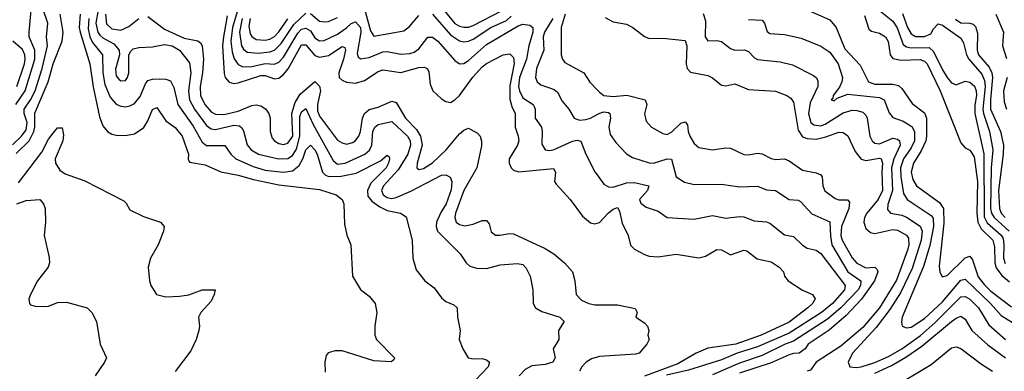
# Model space of a CAD drawing. Header units: inches. Extents: x 501365 to 657855, y 482276 to 547543.
# Tile 857 of 957: x 617442 to 621803, y 501610 to 503165. Entities that reach past the tile are written whole.
import ezdxf

# ---------------------------------------------------------------- set-up
doc = ezdxf.new("R2010")
doc.units = ezdxf.units.IN
doc.header["$MEASUREMENT"] = 0
doc.layers.add('A6510', color=7, linetype='Continuous')
doc.layers.add('A6520', color=7, linetype='Continuous')

msp = doc.modelspace()

# ---------------------------------------------------------------- linework, layer by layer
at = {"layer": 'A6510', "color": 5}
for points, elevation in [([(617424.5, 502790), (617466.8, 502850), (617508.9, 502990), (617509.7, 503030), (617484.3, 503090), (617483.5, 503110), (617499.9, 503290)], 2460), ([(617410, 502611.3), (617450.5, 502649.5), (617470, 502677.5), (617475.3, 502710), (617461.5, 502750), (617461.5, 502770), (617490.4, 502810), (617510.4, 502850), (617541.3, 502950), (617564.5, 503050), (617560.9, 503090), (617566.4, 503150), (617545.4, 503210)], 2440), ([(617789.4, 503209.4), (617779.9, 503150), (617788.3, 503110), (617796.9, 503096.9), (617810, 503084.3), (617858.6, 503058.6), (617883, 503030), (617883.6, 503010), (617866.9, 502946.9), (617870, 502917.4), (617881.9, 502901.9), (617890, 502894.6), (617910, 502896.8), (617919, 502910), (617924.8, 502930), (617925.3, 503010), (617933.6, 503026.4), (617944.3, 503035.7), (617970, 503042.2), (618030, 503044.5), (618084.1, 503055.9), (618117.2, 503050), (618150.1, 503030), (618193.9, 502973.9), (618200.4, 502930), (618189.3, 502850), (618194.1, 502810), (618216, 502770), (618270, 502697), (618290, 502682.5), (618310, 502678.9), (618390, 502698.8), (618415.3, 502695.3), (618426.6, 502686.6), (618433.7, 502673.7), (618450, 502611.5), (618466.8, 502590), (618500.2, 502570), (618589, 502549), (618630, 502550.7), (618650, 502564.4), (618667.7, 502592.3), (618683, 502650), (618683, 502737), (618690, 502757.5), (618710, 502771.8), (618741.4, 502701.4), (618830, 502542.8), (618850, 502525.4), (618883, 502530), (618970.9, 502570), (618991.6, 502588.4), (619001.7, 502610), (619006.9, 502670), (619014.7, 502690), (619030, 502702), (619090, 502714.8), (619160.3, 502650), (619171.9, 502630), (619173.2, 502610), (619161.1, 502570), (619118.8, 502501.3), (619053.4, 502430), (619044.9, 502410), (619051.3, 502390), (619070, 502378.2), (619090, 502373.6), (619110, 502378.8), (619173.8, 502406.2), (619310, 502477.1), (619330, 502479), (619349.2, 502469.2), (619356.8, 502450), (619352.5, 502412.5), (619331.5, 502350), (619307.8, 502312.2), (619288.8, 502270), (619286.3, 502250), (619292.9, 502230), (619392.9, 502130), (619419.1, 502090), (619435.2, 502075.2), (619466.7, 502066.7), (619510, 502064.3), (619570, 502080.6), (619647.1, 502087.1), (619670, 502082.4), (619686.1, 502066.1), (619703.6, 502030), (619715.5, 501970), (619716.5, 501910), (619726, 501890), (619754.2, 501874.2), (619834.8, 501850), (619854.4, 501830), (619828.2, 501790), (619830.5, 501750), (619804.4, 501710), (619814.4, 501670), (619804.2, 501650), (619770, 501639.6), (619710, 501634.2), (619681.5, 501618.5), (619653.8, 501590)], 2460), ([(618414.5, 503230), (618384.7, 503130), (618376.8, 503070), (618382.5, 503022.5), (618391.5, 502991.5), (618410, 502966.5), (618430, 502956.6), (618470, 502958.4), (618528.8, 502971.2), (618570, 502968.2), (618590, 502976.7), (618610, 502999.3), (618674.7, 503105.3), (618690, 503122.8), (618710, 503128), (618730, 503115.4), (618750, 503085), (618770, 503072.1), (618790, 503072.9), (618850, 503101.6), (618890, 503128.7), (618910, 503148.1), (618930, 503155.2), (618951.6, 503130), (618953.2, 503110), (618936.1, 503016.1), (618941.1, 503001.1), (618952.1, 502992.1), (618990, 502998.2), (619050, 503023.4), (619070, 503024.8), (619130, 503012.8), (619170, 503015.1), (619190, 503022), (619210, 503035.7), (619250, 503087.3), (619270, 503087.3), (619294.6, 503070), (619370, 502984.5), (619390.2, 502970.2), (619410, 502972.1), (619430, 502984.3), (619510, 503055.9), (619650, 503137.3), (619670, 503144.9), (619701, 503141), (619715.5, 503130), (619714.8, 503110), (619696.6, 503050), (619687.6, 502990), (619656.1, 502910), (619651.4, 502870), (619655.4, 502850), (619670, 502820.1), (619716.3, 502790), (619721.2, 502781.2), (619725.5, 502770), (619724.7, 502730), (619752.9, 502690), (619756.6, 502670), (619754.7, 502614.7), (619770, 502590.2), (619790, 502586.8), (619810, 502591.6), (619890, 502627.9), (619911.7, 502631.7), (619927.9, 502627.9), (619950.1, 502570.1), (619990, 502491.8), (620000, 502478.5)], 2540), ([(618427.7, 503170), (618415, 503110), (618425.1, 503050), (618434.1, 503034.1), (618450, 503022), (618497.8, 503017.8), (618550, 503023), (618570, 503030.7), (618599.8, 503060.2), (618656.4, 503143.6), (618710, 503193.4)], 2560), ([(618970, 503213.4), (618996.6, 503116.6), (619010, 503092.7), (619144.2, 503115.8), (619166.7, 503133.3), (619210, 503184.3)], 2560), ([(619314.8, 503214.8), (619370, 503148.4), (619390, 503136.5), (619410, 503131.5), (619430, 503132.4), (619450, 503139.5), (619576.3, 503203.7)], 2580), ([(617426.5, 502573.5), (617483.8, 502630), (617504.3, 502670), (617508.5, 502690), (617509, 502751), (617568.1, 502890), (617591, 502970), (617629.9, 503069.9), (617635.3, 503110), (617620.8, 503190)], 2420), ([(617710, 503190.3), (617705.8, 503130), (617709.3, 503110), (617753.3, 502970), (617767.8, 502867.8), (617795.9, 502735.9), (617810, 502696.1), (617830.6, 502670.6), (617850, 502659.4), (617870, 502655), (617910, 502652.3), (617950, 502659.7), (617992.1, 502687.9), (618010, 502718), (618030, 502768.1), (618050, 502776.2), (618090, 502718.1), (618130, 502687.9), (618162, 502650), (618190, 502570.4), (618188.7, 502548.7), (618194.4, 502534.4), (618263.6, 502523.6), (618332.6, 502492.6), (618410, 502478.2), (618478.2, 502458.2), (618590, 502434.1), (618770, 502414.4), (618844.2, 502390), (618870, 502370.2), (618878, 502350), (618880.5, 502260.5), (618891.6, 502211.6), (618908.6, 502168.6), (618915.8, 502030), (618952.1, 501972.1), (618990, 501941.7), (619016.5, 501910), (619023.7, 501870), (619014.9, 501810), (619014.9, 501770), (619022, 501750), (619102, 501670), (619098.8, 501661.2), (619087.5, 501652.5), (619010, 501656.5), (618870, 501701), (618839.7, 501700.3), (618808, 501692), (618800.2, 501679.8), (618793.7, 501650), (618794.4, 501605.6)], 2420), ([(617748.2, 503170), (617744.7, 503124.7), (617752.5, 503090), (617763.9, 503063.9), (617809.3, 503010), (617810.3, 502930), (617818.7, 502878.7), (617842.6, 502822.6), (617870, 502791.3), (617890, 502782.2), (617910, 502779.8), (617930, 502783.5), (617950, 502794.6), (617975.1, 502824.9), (617998.7, 502881.3), (618010, 502896.4), (618030, 502902.3), (618062.9, 502902.9), (618090, 502902), (618110, 502894.4), (618125.2, 502865.2), (618142.8, 502790), (618210, 502693.8), (618250, 502623.8), (618270, 502609.2), (618350, 502608.7), (618376.6, 502570), (618399.4, 502550), (618475.6, 502515.6), (618530, 502500.1), (618610, 502491.4), (618650, 502496.5), (618679.2, 502520.8), (618696.9, 502550), (618710, 502589.3), (618730, 502610.1), (618750, 502589.5), (618759.9, 502570), (618783.6, 502490), (618796.9, 502476.9), (618811, 502471), (618866.4, 502473.6), (618933.1, 502486.9), (619039.6, 502540.4), (619070, 502565.7), (619078.3, 502558.3), (619080.7, 502550), (619076.1, 502530), (619065.4, 502510), (618997.5, 502442.5), (618982.3, 502410), (618984.5, 502384.5), (619001.9, 502361.9), (619037.7, 502337.7), (619070, 502320.5), (619129, 502309), (619153.4, 502293.4), (619180.2, 502190), (619183.2, 502110), (619198.8, 502058.8), (619236.5, 502010), (619278.5, 501978.5), (619310, 501934.4), (619330, 501918.2), (619364.4, 501904.4), (619379.3, 501890), (619381.6, 501850), (619393.4, 501790), (619388.4, 501750), (619404.6, 501710), (619428.8, 501670), (619450, 501664.9), (619490, 501666), (619510, 501660.2), (619522.6, 501650), (619516.5, 501630), (619461.4, 501570)], 2440), ([(617822.3, 503190), (617827.1, 503147.1), (617850, 503124.8), (617890, 503118.7), (617925.5, 503134.5), (617970, 503171.1)], 2480), ([(618010, 503178.7), (618083.6, 503123.6), (618170, 503084.1), (618231.6, 503071.6), (618243.1, 503063.1), (618250.7, 503050), (618256.3, 502990), (618252.3, 502930), (618241.5, 502870), (618242.5, 502830), (618261.4, 502790), (618290, 502757.9), (618310, 502746.9), (618346.1, 502746.1), (618410, 502760.8), (618470, 502785.1), (618490, 502789.1), (618510, 502784.8), (618531.1, 502771.1), (618545.3, 502750), (618551.2, 502730), (618551.2, 502670), (618561, 502641), (618570, 502629.2), (618590, 502617), (618610, 502613.3), (618630, 502618.7), (618652.3, 502650), (618648, 502750), (618661.7, 502798.3), (618684.9, 502835.1), (618750, 502891.3), (618770, 502871.7), (618773.7, 502850), (618761.1, 502790), (618761.8, 502761.8), (618770, 502737.9), (618850, 502632.5), (618870, 502620.4), (618890, 502615.2), (618918.2, 502621.8), (618930, 502630.1), (618943.5, 502650), (618951.3, 502670), (618961, 502730), (618970, 502750.6), (618990, 502767.8), (619030, 502778.9), (619090, 502805.2), (619110, 502798.7), (619150.4, 502730), (619200.1, 502680.1), (619217.7, 502650), (619224.7, 502610), (619203.1, 502530), (619201.3, 502510), (619210, 502502.9), (619230, 502507), (619270, 502531.3), (619330.5, 502589.5), (619390, 502659.9), (619410, 502676.4), (619430, 502684.7), (619440.1, 502680.1), (619470, 502662.7), (619482, 502650), (619488, 502628), (619487.5, 502607.5), (619467.2, 502510), (619409.7, 502410.3), (619372.3, 502310), (619368.7, 502290), (619375, 502270), (619390, 502259.8), (619414.1, 502254), (619450, 502260.8), (619490, 502277), (619510, 502276.3), (619522, 502262), (619530, 502227.2), (619550, 502212.2), (619570, 502211.8), (619610, 502220.1), (619630, 502217.4), (619770, 502152.7), (619808.1, 502130), (619855.4, 502090), (619890.2, 502050), (619901.3, 502010), (619906.6, 501950), (619930, 501925), (619962.4, 501910), (619990, 501904.6), (620000, 501904.5)], 2480), ([(618361.7, 503181.7), (618344.1, 503090), (618340.8, 503050), (618347.6, 502927.6), (618351.6, 502910), (618370, 502888.2), (618390, 502883.5), (618410, 502885.3), (618510, 502918.5), (618530, 502917.7), (618570, 502902.9), (618590, 502906.4), (618610, 502922.1), (618631.6, 502948.4), (618690, 503054.3), (618710, 503054.1), (618750, 503007.2), (618770, 502999.3), (618810, 503006.2), (618870, 503046.7), (618881.7, 503041.7), (618885.5, 503030), (618877, 502990), (618855.3, 502930), (618857.7, 502910), (618870, 502897.7), (618890, 502889.2), (618930, 502885), (618970, 502896.3), (619030, 502936.3), (619050, 502943.4), (619130, 502931.2), (619210, 502953.7), (619235.1, 502955.2), (619248.3, 502948.3), (619254.3, 502934.3), (619259.5, 502879.5), (619272.3, 502850), (619310, 502815), (619330, 502802.6), (619350, 502799), (619370, 502810.1), (619390, 502829.6), (619449.4, 502910.6), (619490, 502956.1), (619510, 502971.6), (619583.1, 503010), (619613.5, 503013.5), (619630, 502997.6), (619631.8, 502971.8), (619612.5, 502872.5), (619613.7, 502813.7), (619621.9, 502781.9), (619636.7, 502750), (619636.4, 502690), (619650.1, 502650), (619652.2, 502630), (619646.3, 502610), (619610.1, 502550), (619610.2, 502530), (619619.2, 502510), (619630, 502499.2), (619652.7, 502492.7), (619806.7, 502506.7), (619815.4, 502490), (619810.2, 502450), (619817.7, 502437.7), (619880.2, 502370), (619935.6, 502295.6), (619970, 502267.3), (619990, 502262.7), (620000, 502265.4)], 2520), ([(618462.6, 503170), (618456.3, 503136.3), (618462.8, 503102.8), (618470.5, 503090.5), (618490, 503077.7), (618530, 503074), (618550, 503078.6), (618570, 503090.1), (618590, 503111.1), (618630, 503169.2)], 2580), ([(618730, 503192.2), (618770, 503158.6), (618790, 503155.2), (618810, 503157.9), (618850, 503175)], 2560), ([(619270, 503189.2), (619350, 503097.8), (619390, 503072.1), (619410, 503067.8), (619430, 503070.1), (619450, 503079), (619528.4, 503130), (619598.1, 503161.9), (619618.8, 503181.2)], 2560), ([(619803.5, 503170), (619766.2, 503110), (619760.8, 503090), (619762.9, 503030), (619731, 502950), (619727.3, 502910), (619734.7, 502890), (619750, 502876.6), (619810, 502855.7), (619824.2, 502844.2), (619845, 502805), (619874.2, 502770), (619897.8, 502730), (619921.2, 502721.2), (619950, 502723.4), (619970.4, 502729.6), (620000, 502745.6)], 2560), ([(619858.5, 503190), (619840.8, 503130), (619840.4, 503010), (619845.7, 502990), (619856.4, 502976.4), (619941.3, 502930), (619968.1, 502888.1), (620000, 502854.4)], 2580), ([(617430.1, 502869.9), (617463.4, 502970), (617466.1, 502990), (617464.1, 503010), (617453.8, 503033.8), (617412.3, 503070)], 2480), ([(617436.5, 502443.5), (617540.4, 502579.6), (617570, 502636.4), (617590, 502663.7), (617610, 502686.7), (617630, 502686.4), (617636, 502656), (617633.3, 502630), (617599.5, 502550), (617600.1, 502530), (617619.4, 502499.4), (617642.8, 502482.8), (617730, 502452.1), (617903.5, 502363.5), (617913.7, 502353.7), (617930, 502323.6), (617990, 502294.9), (618066, 502270), (618082, 502250), (618079.3, 502230), (618054.9, 502170), (618022, 502110), (618010.7, 502070), (618016.3, 502010), (618023, 501990), (618047.7, 501950), (618090, 501939.8), (618150, 501941.8), (618191.5, 501948.5), (618250, 501970.1), (618307.3, 501970), (618303.9, 501950), (618290, 501919.8), (618243.9, 501870), (618233.6, 501850), (618239, 501810), (618235.4, 501790), (618224.1, 501750), (618199.7, 501700.3), (618131.2, 501608.8)], 2380), ([(617430, 502350.1), (617470, 502364.9), (617530.8, 502370), (617547.7, 502350), (617555.5, 502330), (617556.3, 502270), (617550.4, 502210), (617572.8, 502112.8), (617573.7, 502090), (617568.2, 502070), (617520.5, 502010), (617490, 501949), (617482.4, 501930), (617484.9, 501910), (617490, 501903.8), (617510, 501898.4), (617550, 501896.9), (617570, 501898.2), (617610, 501913.6), (617650, 501915.3), (617740.7, 501890), (617762, 501870), (617782.4, 501830), (617798.3, 501730), (617826, 501670), (617818, 501650), (617776, 501590)], 2360), ([(620000, 501672.1), (619975, 501665), (619951.6, 501650), (619931.9, 501630), (619920.9, 501610)], 2480)]:
    msp.add_lwpolyline(points, dxfattribs=dict(at, elevation=elevation))
at = {"layer": 'A6520', "color": 5}
for points, elevation in [([(620470, 503193.2), (620480.2, 503160.2), (620478.4, 503090), (620490, 503072.3), (620530, 503073), (620550, 503068.1), (620590, 503038.4), (620610, 503031), (620652.3, 503032.3), (620670, 503023.8), (620696.3, 502996.3), (620710, 502988.8), (620810, 502979.2), (620865.3, 502965.3), (620958.3, 502918.3), (620970.1, 502910.1), (620976.6, 502896.6), (620977.4, 502870), (620942.9, 502797.1), (620936.5, 502750), (620946.3, 502710), (620959.8, 502699.8), (620990, 502696.4), (621010, 502703.2), (621090, 502752.9), (621130, 502764.8), (621150, 502764), (621175.9, 502755.9), (621190, 502743.2), (621195.7, 502730), (621208.3, 502650), (621217.6, 502630), (621230, 502618.4), (621250, 502615.5), (621310, 502640.6), (621330, 502636.9), (621339, 502630), (621341.4, 502610), (621314.6, 502550), (621304.1, 502510), (621307.3, 502410), (621287.5, 502347.5), (621285.2, 502325.2), (621299.5, 502310), (621350, 502300.1), (621370, 502291.6), (621430, 502252.3), (621438.7, 502230), (621434.4, 502190), (621394.7, 502065.3), (621343.2, 501956.8), (621296.2, 501883.8), (621235.8, 501804.2), (621131, 501690), (621111.5, 501650), (621119.3, 501630), (621146.8, 501626.8), (621169.7, 501629.7), (621230, 501648.2), (621290, 501675), (621350, 501709.3), (621431.3, 501768.7), (621496.2, 501823.8), (621610, 501939.4), (621630, 501941.5), (621650, 501929.3), (621688.5, 501890), (621735.2, 501815.2), (621808.9, 501750)], 2640), ([(620930, 503208.1), (621030, 503164.1), (621057.8, 503130), (621096.7, 503036.7), (621164.6, 502964.6), (621201.9, 502890), (621230, 502879.9), (621310, 502880.2), (621334.1, 502874.1), (621350, 502860.9), (621394.4, 502794.4), (621450, 502753.3), (621458.8, 502730), (621459.3, 502650), (621455.5, 502630), (621434.8, 502585.2), (621401.3, 502530), (621390.4, 502490), (621397.9, 502457.9), (621414.2, 502430), (621516.2, 502356.2), (621533.9, 502330), (621534.9, 502265.1), (621515.3, 502075.3), (621517.6, 502050), (621528.5, 502028.5), (621550, 502033), (621630, 502112.3), (621650, 502118.9), (621662.4, 502102.4), (621687.7, 502027.7), (621713.5, 501993.5), (621744.2, 501964.2), (621835.7, 501895.7)], 2680), ([(621250, 503205.2), (621310, 503158), (621328.6, 503128.6), (621354.8, 503054.8), (621370, 503044.4), (621390, 503040.6), (621470, 503042.1), (621490, 503024.8), (621530, 502943), (621550, 502909.4), (621570, 502886.2), (621590, 502876.9), (621630, 502892.9), (621650, 502888.8), (621671.2, 502871.2), (621678.8, 502850), (621679.6, 502830), (621672.4, 502787.6), (621672.2, 502750), (621712.5, 502572.5), (621713.4, 502293.4), (621727, 502267), (621790, 502211.4), (621797.5, 502197.5), (621801.2, 502170), (621799.6, 502110), (621807.1, 502087.1)], 2740), ([(620035.5, 503175.5), (620070, 503155.7), (620130, 503145.9), (620158.5, 503130), (620210, 503090.2), (620230, 503082.3), (620290, 503083.2), (620390, 503072.4), (620397.5, 503050), (620394.2, 502970), (620398.7, 502950), (620413.4, 502933.4), (620490, 502918.6), (620510, 502908.4), (620550, 502875.1), (620570, 502873.3), (620610, 502880.9), (620670, 502857), (620790, 502849.4), (620840.3, 502830), (620857.4, 502817.4), (620870, 502800.3), (620890, 502675.8), (620910, 502647.4), (620930, 502639.2), (620970, 502637.2), (621013.2, 502646.8), (621070, 502668), (621090, 502666.9), (621110, 502651.8), (621142.2, 502582.2), (621168.7, 502548.7), (621190, 502541.7), (621250, 502553), (621258.4, 502550), (621264, 502530), (621260.5, 502490), (621263.1, 502410), (621245.1, 502370), (621194.1, 502310), (621184.3, 502290), (621181.5, 502270), (621190, 502242.2), (621210, 502223.4), (621230, 502219), (621310, 502236.4), (621330, 502233.6), (621370, 502211.6), (621378.4, 502198.4), (621380.7, 502170), (621375.3, 502150), (621326.4, 502013.6), (621250, 501890.3), (621176.2, 501803.8), (621079, 501721), (620970.1, 501650), (620944.4, 501615.6), (620930.2, 501609.8)], 2620), ([(620670, 503165.5), (620730, 503163.7), (620741, 503150), (620752.9, 503112.9), (620764.8, 503104.8), (620830, 503099), (620903.9, 503083.9), (620990, 503048), (621030, 503020.8), (621066.6, 502970), (621086, 502910), (621084, 502890), (621073.9, 502866.1), (621045.4, 502830), (621043.6, 502816.4), (621036.3, 502810), (621050, 502806.6), (621062.6, 502817.4), (621110, 502835.3), (621250, 502820.5), (621271.8, 502810), (621293.3, 502753.3), (621310, 502732.3), (621355.7, 502715.7), (621393, 502693), (621405.8, 502670), (621405, 502630), (621390, 502597.8), (621356.6, 502550), (621344, 502510), (621345, 502470), (621356.8, 502396.8), (621373.2, 502370), (621479.2, 502299.2), (621487.6, 502287.6), (621490, 502250), (621473.8, 502166.2), (621445.8, 502074.2), (621351, 501850), (621347.6, 501827.6), (621350.4, 501810), (621370, 501801.6), (621390, 501805.7), (621450, 501842.8), (621530, 501916.7), (621610, 502012.3), (621630, 502017.6), (621741.4, 501910), (621790, 501856.9), (621890, 501795.4)], 2660), ([(621183.9, 503183.9), (621203.7, 503123.7), (621214.5, 503114.5), (621250, 503106.2), (621276.3, 503090), (621288.2, 503068.2), (621298.1, 503010), (621310, 502993.6), (621345.7, 502985.7), (621430, 502988.9), (621450, 502982), (621461, 502970), (621518.5, 502850), (621610, 502620.9), (621630, 502598.9), (621650, 502587.6), (621670, 502558.9), (621684, 502450), (621681.8, 502310), (621685.5, 502270), (621700, 502240), (621751.7, 502190), (621760.5, 502160.5), (621761, 502090), (621767.9, 502067.9), (621793, 502033), (621826.1, 502006.1)], 2720), ([(621351.9, 503191.9), (621374.7, 503130), (621390, 503102.9), (621410, 503091.2), (621450, 503090.4), (621477.2, 503102.8), (621490, 503125.3), (621510, 503146.3), (621530, 503141.5), (621610, 503084.1), (621622.7, 503062.7), (621635.8, 503010), (621646.1, 502990), (621704.3, 502924.4), (621715.7, 502895.7), (621718.5, 502870), (621708.5, 502770), (621710.8, 502750.8), (621737.9, 502670), (621752.6, 502590), (621745.1, 502510), (621741.9, 502330), (621746.4, 502310), (621757.7, 502290), (621825.3, 502230)], 2760), ([(621587.5, 503167.5), (621610, 503151.9), (621650.3, 503150), (621665.3, 503145.3), (621675.2, 503135.2), (621684.9, 503104.9), (621682.7, 503030), (621689.2, 503010), (621735.9, 502955.9), (621747.9, 502930), (621750.6, 502910), (621741.5, 502810), (621742.3, 502770), (621786.1, 502670), (621799.3, 502610), (621798, 502570), (621776.8, 502410), (621781.2, 502330), (621790, 502310), (621806.6, 502290)], 2780), ([(621765.2, 503190), (621800.3, 503110), (621795.6, 503050), (621812.9, 502992.9)], 2820), ([(621816, 502910), (621799.4, 502850), (621802.4, 502802.4), (621813.1, 502770)], 2820), ([(620000, 502854.4), (620010, 502843.9), (620030, 502830.2), (620070, 502826.1), (620132, 502832), (620212.6, 502810), (620219.4, 502790), (620209.4, 502749.4), (620216.9, 502716.9), (620240.3, 502690), (620290, 502662.2), (620310, 502657.6), (620330, 502668.7), (620370, 502706.8), (620390, 502713.4), (620400.4, 502700.4), (620402.5, 502670), (620410, 502649.3), (620430, 502617.5), (620450, 502600.2), (620510, 502589.3), (620570, 502598.7), (620590, 502596.8), (620650, 502568.8), (620670, 502566.7), (620710, 502574.8), (620730, 502572.5), (620770.6, 502550.6), (620790, 502547), (620830, 502550.1), (620850, 502541.5), (620910, 502499.8), (620970, 502488.1), (620990, 502479.1), (620995.9, 502470), (620999, 502430), (621007.8, 502407.8), (621054.5, 502374.5), (621070, 502368.5), (621108.3, 502368.3), (621117.8, 502357.8), (621115.2, 502330), (621082.2, 502250), (621079.1, 502210), (621084.4, 502190), (621130, 502111.2), (621150, 502087.9), (621190, 502067.9), (621230.1, 502070.1), (621240.5, 502060.5), (621243.6, 502050), (621229, 502010), (621170.6, 501929.4), (621103.1, 501856.9), (621028, 501792), (620934.4, 501730), (620921.2, 501710), (620894.1, 501690), (620870, 501689.3), (620850, 501682.9), (620770, 501647.7), (620630, 501602)], 2580), ([(620000, 502745.6), (620012.2, 502752.2), (620030, 502757.5), (620050, 502754.2), (620055.5, 502750), (620058.9, 502730), (620051.8, 502690), (620057, 502657), (620082.4, 502622.4), (620130, 502571.3), (620155.9, 502555.9), (620230, 502531.6), (620250, 502530.8), (620310, 502550.1), (620328.5, 502548.5), (620350, 502470.3), (620386.7, 502446.7), (620430, 502435.5), (620550, 502438), (620630, 502425.9), (620710, 502428.1), (620750, 502413.3), (620790.1, 502410.1), (620850, 502369.4), (620890, 502367.1), (620900.8, 502360.8), (620950, 502305.9), (621030.4, 502270.4), (621032.8, 502207.2), (621039.8, 502170), (621110, 502050.5), (621167.9, 502010), (621166.7, 501990), (621155.4, 501970), (621079.6, 501890), (621020.1, 501839.9), (620870, 501743.7), (620832.5, 501730), (620730, 501679.3), (620630, 501645.5), (620510, 501594.1)], 2560), ([(620000, 502478.5), (620030, 502438.3), (620050, 502426.2), (620070, 502425), (620130, 502443.6), (620165.2, 502445.2), (620228.9, 502430), (620222.4, 502410), (620186.8, 502370), (620193.7, 502353.6), (620216.3, 502336.3), (620270, 502318.4), (620310, 502290.2), (620430, 502282.3), (620510, 502299.4), (620570, 502287.4), (620630, 502295.1), (620650, 502293.1), (620695.1, 502275.1), (620750, 502271.3), (620765.4, 502265.4), (620830, 502213.5), (620870, 502205.8), (620910, 502167.1), (620930, 502155.2), (620970, 502145.2), (620990, 502130.9), (621099, 501990), (621096, 501970), (621042.5, 501910), (620993.7, 501870), (620850, 501779.2), (620710, 501718.7), (620619.5, 501690), (620550, 501661.3), (620405.1, 501614.9), (620306.8, 501593.2)], 2540), ([(620000, 502265.4), (620010, 502268.2), (620049.5, 502310.6), (620070, 502327.4), (620090, 502335), (620098.8, 502318.8), (620110, 502265.7), (620137.1, 502210), (620147.4, 502167.4), (620164.6, 502150), (620210, 502126.7), (620230, 502119.8), (620270, 502116.8), (620350, 502128.6), (620450, 502111.1), (620480.4, 502119.6), (620530, 502148.4), (620550, 502146.5), (620590, 502125.1), (620650, 502145.1), (620662.5, 502142.6), (620708.1, 502108.1), (620770, 502093.8), (620806.4, 502070), (620824.7, 502050), (620829.4, 502030), (620845.2, 502010), (620910, 501969.2), (620953, 501950), (620965.3, 501930), (620953, 501910), (620932.6, 501890), (620850, 501827.3), (620726.3, 501770), (620614.3, 501730), (620490, 501712.3), (620438, 501690), (620356.6, 501643.4), (620210, 501587.8)], 2520), ([(620000, 501904.5), (620090, 501903.9), (620167.6, 501887.6), (620177.6, 501870), (620170.5, 501850), (620210, 501824.4), (620223.1, 501810), (620228.7, 501790), (620224.4, 501770), (620230.4, 501750), (620220.5, 501730), (620186, 501690), (620170, 501685), (620010, 501674.9), (620000, 501672.1)], 2480), ([(621230, 501601.7), (621304, 501636), (621367.4, 501672.6), (621438.4, 501721.6), (621570, 501830.1), (621590, 501845.4), (621610, 501853.8), (621630, 501840.2), (621659.6, 501790), (621730, 501726.9), (621808.6, 501670)], 2620), ([(621292.3, 501527.7), (621479.5, 501640.5), (621570, 501713.6), (621590, 501718.1), (621610, 501711.1), (621701.7, 501641.7), (621751.6, 501610)], 2580)]:
    msp.add_lwpolyline(points, dxfattribs=dict(at, elevation=elevation))

doc.saveas('drawing.dxf')
